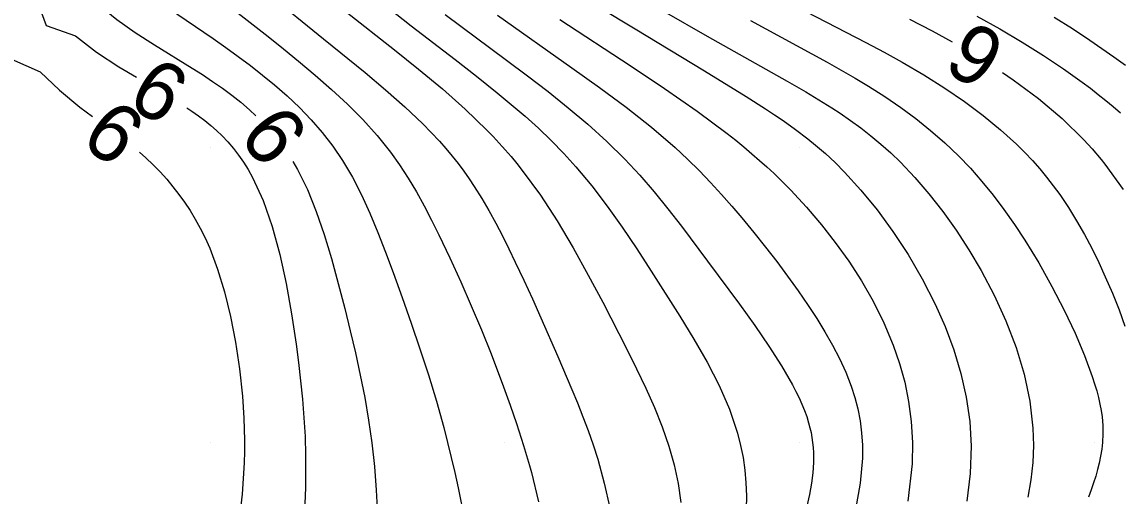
# Model space of a CAD drawing. Extents: x 2602990 to 2605851, y 618069 to 619180.
# Drawn here: x 2603263.62 to 2603300.85, y 618528.17 to 618544.28 of the extents above; entities that cross this region are included whole.
import ezdxf

# ---------------------------------------------------------------- set-up
doc = ezdxf.new("R2010")
doc.units = 0
for name, color, linetype in [('DTM Contours Major', 7, 'Continuous'), ('DTM Contours Major Text', 7, 'Continuous'), ('DTM Contours Minor', 7, 'Continuous'), ('DTM Contours Minor Text', 7, 'Continuous'), ('Exist DTM Crownline', 7, 'Continuous'), ('Exist DTM QL2 LIDAR Elevation Point', 7, 'Continuous'), ('Exist Roads EOP', 7, 'Continuous')]:
    doc.layers.add(name, color=color, linetype=linetype)

msp = doc.modelspace()

# ---------------------------------------------------------------- linework, layer by layer
at = {"layer": 'DTM Contours Major'}
for points in [[(2603271.977, 618545.234), (2603273.849, 618543.704), (2603275.26, 618542.555), (2603275.947, 618541.977), (2603276.605, 618541.396), (2603277.221, 618540.814), (2603277.781, 618540.231), (2603278.004, 618539.977), (2603278.215, 618539.724), (2603278.416, 618539.469), (2603278.607, 618539.212), (2603278.789, 618538.953), (2603278.963, 618538.692), (2603279.219, 618538.285), (2603279.462, 618537.87), (2603279.694, 618537.446), (2603279.919, 618537.013), (2603280.14, 618536.571), (2603280.358, 618536.119), (2603280.648, 618535.505), (2603280.938, 618534.875), (2603281.228, 618534.232), (2603281.803, 618532.92), (2603282.28, 618531.797), (2603282.47, 618531.336), (2603282.654, 618530.87), (2603282.831, 618530.398), (2603282.998, 618529.919), (2603283.154, 618529.429), (2603283.378, 618528.616), (2603283.562, 618527.781)], [(2603293.738, 618544.368), (2603294.499, 618543.98), (2603295.187, 618543.603)], [(2603296.892, 618542.559), (2603297.257, 618542.316), (2603298.108, 618541.681), (2603298.91, 618541.001), (2603299.652, 618540.273), (2603299.934, 618539.964), (2603300.242, 618539.601), (2603300.364, 618539.447), (2603300.982, 618538.591)]]:
    msp.add_lwpolyline(points, dxfattribs=at)
at = {"layer": 'DTM Contours Minor'}
for points in [[(2603263.397, 618549.236), (2603264.074, 618547.886), (2603264.426, 618547.217), (2603264.805, 618546.569), (2603265.223, 618545.952), (2603265.583, 618545.297), (2603266.238, 618544.846), (2603266.833, 618544.362), (2603267.463, 618543.917), (2603268.111, 618543.499), (2603269.393, 618542.712), (2603269.745, 618542.487), (2603270.086, 618542.26), (2603270.416, 618542.03), (2603270.735, 618541.793), (2603271.041, 618541.549), (2603271.336, 618541.296), (2603271.557, 618541.088)], [(2603263.383, 618546.613), (2603263.787, 618545.834), (2603264.122, 618545.018), (2603264.433, 618544.155), (2603265.434, 618543.805), (2603266.149, 618543.256), (2603266.907, 618542.758), (2603267.498, 618542.402)], [(2603268.587, 618544.74), (2603270.1, 618543.716), (2603270.53, 618543.415), (2603270.955, 618543.109), (2603271.372, 618542.796), (2603271.782, 618542.474), (2603272.184, 618542.143), (2603272.614, 618541.765), (2603273.03, 618541.37), (2603273.429, 618540.957), (2603273.808, 618540.522), (2603274.165, 618540.062), (2603274.497, 618539.575), (2603274.831, 618539.008), (2603275.137, 618538.409), (2603275.422, 618537.782), (2603275.692, 618537.129), (2603275.952, 618536.455), (2603276.208, 618535.763), (2603276.516, 618534.914), (2603276.821, 618534.05), (2603277.12, 618533.172), (2603277.408, 618532.287), (2603277.678, 618531.398), (2603277.927, 618530.509), (2603278.059, 618529.998), (2603278.184, 618529.487), (2603278.302, 618528.972), (2603278.415, 618528.453), (2603278.631, 618527.393)], [(2603276.068, 618544.74), (2603276.821, 618544.15), (2603278.312, 618543.001), (2603279.037, 618542.436), (2603279.74, 618541.874), (2603280.221, 618541.477), (2603280.687, 618541.075), (2603281.14, 618540.667), (2603281.578, 618540.248), (2603282.002, 618539.814), (2603282.413, 618539.362), (2603282.957, 618538.709), (2603283.479, 618538.021), (2603283.985, 618537.305), (2603284.479, 618536.569), (2603284.965, 618535.818), (2603285.94, 618534.283), (2603286.418, 618533.503), (2603286.867, 618532.718), (2603287.274, 618531.926), (2603287.622, 618531.124), (2603287.897, 618530.311), (2603288.003, 618529.898), (2603288.087, 618529.481), (2603288.147, 618529.057), (2603288.184, 618528.626), (2603288.198, 618528.187), (2603288.187, 618527.737)], [(2603283.207, 618544.783), (2603284.423, 618544.04), (2603286.777, 618542.613), (2603288.187, 618541.746), (2603288.843, 618541.328), (2603289.15, 618541.126), (2603289.445, 618540.925), (2603289.871, 618540.623), (2603290.283, 618540.31), (2603290.549, 618540.094), (2603290.88, 618539.807), (2603291.207, 618539.503), (2603291.532, 618539.177), (2603292.087, 618538.568), (2603292.637, 618537.893), (2603293.172, 618537.16), (2603293.684, 618536.379), (2603294.163, 618535.555), (2603294.601, 618534.697), (2603294.94, 618533.929), (2603295.234, 618533.143), (2603295.477, 618532.342), (2603295.662, 618531.529), (2603295.782, 618530.705), (2603295.831, 618529.874), (2603295.797, 618528.938), (2603295.678, 618528.003)], [(2603289.565, 618544.977), (2603292.254, 618543.583), (2603292.876, 618543.249), (2603293.48, 618542.914), (2603294.22, 618542.478), (2603294.928, 618542.031), (2603295.6, 618541.573), (2603296.234, 618541.102), (2603296.826, 618540.618), (2603297.371, 618540.121), (2603297.645, 618539.849), (2603297.905, 618539.573), (2603298.152, 618539.291), (2603298.389, 618539.005), (2603298.615, 618538.712), (2603298.831, 618538.413), (2603299.126, 618537.975), (2603299.404, 618537.524), (2603299.668, 618537.061), (2603299.917, 618536.59), (2603300.154, 618536.11), (2603300.379, 618535.623), (2603300.621, 618535.065), (2603300.845, 618534.503), (2603301.047, 618533.941)], [(2603270.95, 618544.574), (2603271.459, 618544.182), (2603271.973, 618543.78), (2603272.489, 618543.368), (2603273.004, 618542.946), (2603273.568, 618542.471), (2603274.123, 618541.983), (2603274.662, 618541.48), (2603275.179, 618540.959), (2603275.667, 618540.418), (2603276.119, 618539.856), (2603276.432, 618539.42), (2603276.725, 618538.97), (2603277.001, 618538.508), (2603277.264, 618538.033), (2603277.517, 618537.546), (2603277.765, 618537.048), (2603278.14, 618536.261), (2603278.507, 618535.454), (2603278.863, 618534.637), (2603279.207, 618533.817), (2603279.534, 618533.001), (2603279.961, 618531.885), (2603280.186, 618531.263), (2603280.4, 618530.641), (2603280.641, 618529.887), (2603280.839, 618529.209), (2603280.902, 618528.976), (2603281.148, 618527.981)], [(2603274.618, 618544.618), (2603276.256, 618543.33), (2603277.078, 618542.674), (2603277.884, 618542.004), (2603278.661, 618541.316), (2603279.396, 618540.605), (2603279.608, 618540.386), (2603279.814, 618540.163), (2603280.016, 618539.937), (2603280.214, 618539.708), (2603280.407, 618539.474), (2603280.596, 618539.236), (2603281.209, 618538.397), (2603281.783, 618537.517), (2603282.323, 618536.608), (2603282.834, 618535.683), (2603283.323, 618534.757), (2603284.14, 618533.164), (2603284.473, 618532.498), (2603284.788, 618531.839), (2603285.079, 618531.184), (2603285.34, 618530.53), (2603285.566, 618529.873), (2603285.744, 618529.241), (2603285.882, 618528.603), (2603285.979, 618527.958)], [(2603277.982, 618544.529), (2603280.059, 618542.982), (2603280.768, 618542.449), (2603281.469, 618541.911), (2603282.155, 618541.362), (2603282.822, 618540.8), (2603283.463, 618540.22), (2603284.076, 618539.618), (2603284.584, 618539.072), (2603285.069, 618538.509), (2603285.538, 618537.932), (2603285.993, 618537.346), (2603286.885, 618536.156), (2603287.969, 618534.687), (2603288.483, 618533.968), (2603288.962, 618533.268), (2603289.393, 618532.593), (2603289.764, 618531.95), (2603289.88, 618531.728), (2603289.986, 618531.51), (2603290.083, 618531.295), (2603290.169, 618531.082), (2603290.246, 618530.872), (2603290.311, 618530.662), (2603290.355, 618530.496), (2603290.393, 618530.33), (2603290.423, 618530.162), (2603290.447, 618529.993), (2603290.464, 618529.822), (2603290.474, 618529.648), (2603290.475, 618529.315), (2603290.452, 618528.969), (2603290.407, 618528.608), (2603290.34, 618528.23), (2603290.252, 618527.833)], [(2603279.749, 618544.502), (2603282.281, 618542.724), (2603283.212, 618542.056), (2603284.117, 618541.38), (2603284.978, 618540.699), (2603285.778, 618540.012), (2603286.203, 618539.616), (2603286.605, 618539.218), (2603286.987, 618538.82), (2603287.352, 618538.421), (2603287.702, 618538.021), (2603288.042, 618537.621), (2603288.449, 618537.126), (2603288.845, 618536.631), (2603289.227, 618536.136), (2603289.596, 618535.641), (2603289.951, 618535.146), (2603290.292, 618534.651), (2603290.586, 618534.204), (2603290.865, 618533.755), (2603291.125, 618533.303), (2603291.363, 618532.846), (2603291.575, 618532.381), (2603291.758, 618531.907), (2603291.88, 618531.524), (2603291.98, 618531.134), (2603292.057, 618530.734), (2603292.11, 618530.323), (2603292.138, 618529.9), (2603292.138, 618529.464), (2603292.066, 618528.614), (2603291.906, 618527.723)], [(2603281.872, 618544.357), (2603284.254, 618542.8), (2603285.424, 618542.017), (2603286.533, 618541.244), (2603287.543, 618540.493), (2603287.837, 618540.261), (2603288.118, 618540.031), (2603288.388, 618539.803), (2603288.647, 618539.577), (2603288.897, 618539.351), (2603289.138, 618539.126), (2603289.426, 618538.846), (2603289.704, 618538.565), (2603289.973, 618538.279), (2603290.235, 618537.989), (2603290.492, 618537.692), (2603290.746, 618537.388), (2603291.217, 618536.787), (2603291.673, 618536.153), (2603292.106, 618535.487), (2603292.507, 618534.789), (2603292.869, 618534.061), (2603293.185, 618533.302), (2603293.397, 618532.682), (2603293.571, 618532.043), (2603293.704, 618531.383), (2603293.792, 618530.702), (2603293.832, 618529.999), (2603293.82, 618529.273), (2603293.68, 618528.007)], [(2603285.406, 618544.636), (2603286.868, 618543.798), (2603289.584, 618542.265), (2603290.211, 618541.903), (2603290.809, 618541.544), (2603291.099, 618541.361), (2603291.383, 618541.175), (2603291.737, 618540.931), (2603292.085, 618540.676), (2603292.427, 618540.409), (2603292.764, 618540.127), (2603293.098, 618539.828), (2603293.428, 618539.51), (2603293.915, 618538.998), (2603294.394, 618538.442), (2603294.862, 618537.844), (2603295.315, 618537.209), (2603295.75, 618536.538), (2603296.164, 618535.835), (2603296.607, 618534.993), (2603297.006, 618534.121), (2603297.349, 618533.226), (2603297.624, 618532.315), (2603297.82, 618531.397), (2603297.925, 618530.478), (2603297.94, 618529.894), (2603297.915, 618529.311), (2603297.851, 618528.728), (2603297.752, 618528.142)], [(2603296.019, 618544.479), (2603296.804, 618544.038), (2603297.559, 618543.59), (2603298.279, 618543.136), (2603298.959, 618542.682), (2603299.596, 618542.23), (2603299.873, 618542.024), (2603300.14, 618541.818), (2603300.399, 618541.612), (2603300.649, 618541.404), (2603300.892, 618541.194)], [(2603298.645, 618544.442), (2603299.261, 618544.05), (2603299.853, 618543.657), (2603300.266, 618543.374), (2603300.668, 618543.091), (2603301.059, 618542.807)], [(2603288.336, 618544.325), (2603290.939, 618542.906), (2603291.42, 618542.636), (2603291.887, 618542.367), (2603292.341, 618542.094), (2603292.899, 618541.74), (2603293.436, 618541.374), (2603293.954, 618540.994), (2603294.452, 618540.596), (2603294.932, 618540.177), (2603295.393, 618539.735), (2603295.8, 618539.308), (2603296.193, 618538.86), (2603296.573, 618538.391), (2603296.941, 618537.903), (2603297.297, 618537.395), (2603297.643, 618536.87), (2603298.12, 618536.091), (2603298.569, 618535.292), (2603298.984, 618534.491), (2603299.355, 618533.703), (2603299.675, 618532.945), (2603299.937, 618532.233), (2603300.016, 618531.989), (2603300.086, 618531.752), (2603300.146, 618531.521), (2603300.197, 618531.297), (2603300.238, 618531.077), (2603300.269, 618530.862), (2603300.294, 618530.573), (2603300.3, 618530.286), (2603300.285, 618529.998), (2603300.26, 618529.767), (2603300.221, 618529.531), (2603300.17, 618529.287), (2603300.117, 618529.073), (2603300.054, 618528.851), (2603299.982, 618528.622), (2603299.901, 618528.383), (2603299.811, 618528.136)], [(2603263.263, 618543.012), (2603264.237, 618542.588), (2603264.894, 618541.955), (2603265.585, 618541.385), (2603266.014, 618541.061)], [(2603269.208, 618541.365), (2603269.378, 618541.25), (2603269.602, 618541.09), (2603269.817, 618540.927), (2603270.023, 618540.759), (2603270.221, 618540.586), (2603270.409, 618540.406), (2603270.606, 618540.2), (2603270.793, 618539.983), (2603270.969, 618539.755), (2603271.136, 618539.516), (2603271.294, 618539.264), (2603271.443, 618538.997), (2603271.804, 618538.208), (2603272.109, 618537.33), (2603272.366, 618536.384), (2603272.581, 618535.39), (2603272.762, 618534.367), (2603272.916, 618533.335), (2603272.999, 618532.709), (2603273.072, 618532.086), (2603273.135, 618531.461), (2603273.185, 618530.834), (2603273.221, 618530.2), (2603273.241, 618529.559), (2603273.238, 618528.47), (2603273.198, 618527.358)], [(2603267.605, 618539.85), (2603267.818, 618539.666), (2603268.073, 618539.425), (2603268.311, 618539.182), (2603268.532, 618538.935), (2603268.741, 618538.682), (2603268.941, 618538.422), (2603269.133, 618538.153), (2603269.319, 618537.874), (2603269.497, 618537.58), (2603269.668, 618537.271), (2603269.831, 618536.943), (2603269.987, 618536.594), (2603270.253, 618535.885), (2603270.489, 618535.109), (2603270.693, 618534.277), (2603270.863, 618533.402), (2603270.998, 618532.496), (2603271.095, 618531.572), (2603271.124, 618531.199), (2603271.145, 618530.824), (2603271.16, 618530.448), (2603271.168, 618530.07), (2603271.167, 618529.689), (2603271.159, 618529.305), (2603271.093, 618528.234), (2603270.966, 618527.159)], [(2603272.805, 618539.534), (2603272.965, 618539.263), (2603273.301, 618538.583), (2603273.602, 618537.845), (2603273.873, 618537.061), (2603274.12, 618536.242), (2603274.35, 618535.398), (2603274.568, 618534.541), (2603274.754, 618533.788), (2603274.932, 618533.034), (2603275.098, 618532.277), (2603275.249, 618531.517), (2603275.381, 618530.753), (2603275.489, 618529.986), (2603275.575, 618529.182), (2603275.638, 618528.374), (2603275.683, 618527.561)]]:
    msp.add_lwpolyline(points, dxfattribs=at)
at = {"layer": 'Exist DTM Crownline'}
msp.add_spline([(2603233.488, 618380.754), (2603285.185, 618400.095), (2603335.457, 618418.629), (2603390.812, 618439.069), (2603440.087, 618457.325), (2603493.996, 618477.231), (2603542.655, 618495.301), (2603600.808, 618516.867), (2603653.659, 618536.362), (2603706.222, 618555.742), (2603764.811, 618577.593), (2603823.52, 618599.847), (2603878.564, 618620.56), (2603937.951, 618643.078), (2603997.369, 618665.789), (2604036.209, 618680.665), (2604055.311, 618688.017)], degree=3, dxfattribs=at)
at = {"layer": 'Exist DTM QL2 LIDAR Elevation Point'}
for p, q in [((2603270, 618540), (2603270, 618540)), ((2603280, 618540), (2603280, 618540)), ((2603290, 618540), (2603290, 618540)), ((2603300, 618540), (2603300, 618540)), ((2603270, 618530), (2603270, 618530)), ((2603280, 618530), (2603280, 618530)), ((2603290, 618530), (2603290, 618530)), ((2603300, 618530), (2603300, 618530))]:
    msp.add_line(p, q, dxfattribs=at)
at = {"layer": 'Exist Roads EOP'}
for points in [[(2603230.17, 618389.98), (2603282.929, 618409.597), (2603332.773, 618427.868), (2603388.167, 618448.413), (2603437.203, 618466.721), (2603490.778, 618486.527), (2603539.039, 618504.558), (2603597.451, 618526.156), (2603651.053, 618545.972), (2603705.208, 618566.084), (2603762.02, 618587.183), (2603820.334, 618609.162), (2603876.341, 618629.99), (2603934.909, 618652.28), (2603996.409, 618675.568), (2604033.216, 618689.957), (2604052.01, 618697.199)], [(2604034.633, 618668.486), (2603984.89, 618650.123), (2603936.767, 618631.654), (2603888.195, 618613.335), (2603837.766, 618594.258), (2603782.918, 618573.705), (2603731.939, 618554.39), (2603671.126, 618532.171), (2603621.822, 618514.106), (2603561.545, 618491.877), (2603506.421, 618471.293), (2603452.163, 618451.33), (2603398.364, 618431.316), (2603341.431, 618410.355), (2603281.65, 618388.199), (2603223.033, 618366.475), (2603185.717, 618352.612)]]:
    msp.add_spline(points, degree=3, dxfattribs=at)

# ---------------------------------------------------------------- texts
at = {"layer": 'DTM Contours Major Text'}
msp.add_text('6', height=2, rotation=148.5245, dxfattribs=at).set_placement((2603297.13, 618543.61))
at = {"layer": 'DTM Contours Minor Text'}
for rotation, p in [(148.7462, (2603269.436, 618542.409)), (142.711, (2603267.943, 618540.865)), (128.7707, (2603273.423, 618540.47))]:
    msp.add_text('9', height=2, rotation=rotation, dxfattribs=at).set_placement(p)

doc.saveas('drawing.dxf')
